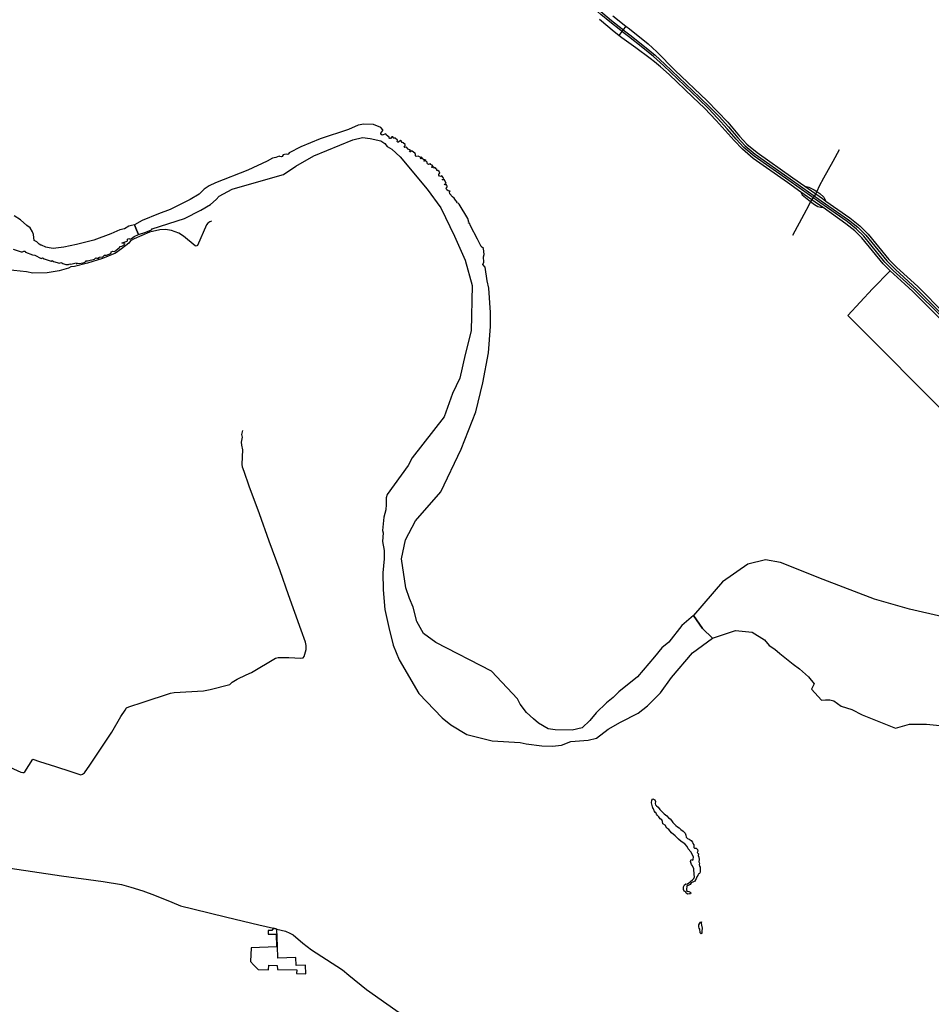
# Model space of a CAD drawing. Header units: millimetres. Extents: x 664923 to 767831, y 3118803 to 3207600.
# Tile 378 of 422: x 733298 to 741288, y 3144489 to 3153120. Entities that reach past the tile are written whole.
import ezdxf

# ---------------------------------------------------------------- set-up
doc = ezdxf.new("R2010")
doc.units = ezdxf.units.MM
for name, color, linetype in [('buildings', 5, 'Continuous'), ('roads_2', 2, 'Continuous'), ('roads_3', 3, 'Continuous'), ('water', 7, 'Continuous')]:
    doc.layers.add(name, color=color, linetype=linetype)

msp = doc.modelspace()

# ---------------------------------------------------------------- linework, layer by layer
at = {"layer": 'buildings'}
msp.add_lwpolyline([(735326.06, 3144983.33), (735320.04, 3144862.88), (735348.31, 3144835.09), (735386.65, 3144793.06), (735478.2, 3144790.71), (735481.57, 3144832.62), (735555.2, 3144829.91), (735558.02, 3144794.38), (735726.39, 3144790.43), (735725.31, 3144759.96), (735804.9, 3144756.42), (735803.39, 3144831.73), (735720.34, 3144830.07), (735719.39, 3144897.96), (735561.33, 3144891.77), (735558.57, 3144998.34), (735551.86, 3145147.54), (735521.31, 3145154.8), (735508.11, 3145136.54), (735475.52, 3145135.89), (735476.16, 3145103.47), (735545.5, 3145104.85), (735548.79, 3144993.01), (735326.06, 3144983.33)], close=True, dxfattribs=at)
at = {"layer": 'roads_2'}
for points in [[(738567.1, 3153023.58), (738470.64, 3153099.8), (738392.44, 3153166.23), (738312.57, 3153236.32), (738215.38, 3153324.52), (738114.05, 3153408.68), (737794.39, 3153647.38), (737549.41, 3153835.85), (737485.16, 3153888.96), (737340.96, 3154016.8), (737007.43, 3154306.18), (736927.33, 3154366.76), (736841.49, 3154418.68), (736767.11, 3154456.4), (736744.85, 3154467.69), (736455.51, 3154609.92), (736360.26, 3154654.31), (736328.43, 3154669.14), (736108.62, 3154762.98), (735861.85, 3154865.91), (735654.35, 3154957.18)], [(735658.65, 3154973.33), (735866.62, 3154882.67), (736114.67, 3154780.28), (736338.35, 3154685.61), (736463.16, 3154625.52), (736753.4, 3154482.85), (736851.09, 3154434.73), (736936.92, 3154383.07), (737020.36, 3154320.39), (737354.02, 3154029.94), (737501.16, 3153900.93), (737564.2, 3153846.44), (737810.04, 3153659.83), (738125.26, 3153423.84), (738229.55, 3153336.15), (738331.14, 3153244.98), (738409.2, 3153176.06), (738484.17, 3153112.19), (738578.18, 3153038.44)], [(741357.25, 3150507.67), (741125.75, 3150737.45), (741055.19, 3150800.88), (740928.43, 3150917.26), (740866.81, 3150980.19), (740680.11, 3151206.77), (740616.93, 3151268.96), (740539, 3151331.68), (740338.94, 3151473.35), (740300.07, 3151500.88), (740145.25, 3151609.24), (740026.5, 3151692.35), (739726.09, 3151903.97), (739631.79, 3151984.21), (739559.15, 3152060.35), (739403.18, 3152237.23), (739299.44, 3152343.5), (739197.3, 3152439.71), (738989.16, 3152640.33), (738915.82, 3152705.43), (738862.73, 3152750.74), (738824.3, 3152778.9), (738697.77, 3152872.4), (738576.72, 3152960.63), (738549.83, 3152981.78), (738509.38, 3153013.58), (738381.02, 3153122.77)], [(738496.78, 3153154.94), (738612.08, 3153064.44), (738642.48, 3153040.58), (738805.49, 3152908.77), (738882.17, 3152838.4), (739041.03, 3152677.66), (739323.06, 3152408.29), (739503.25, 3152220.43), (739607.79, 3152097.62), (739671.99, 3152028.2), (739761.12, 3151954.92), (740074.62, 3151732.83), (740179.68, 3151659.53), (740333.65, 3151552.1), (740364.55, 3151530.37), (740573.03, 3151383.82), (740661.77, 3151312.15), (740733.54, 3151240.16), (740916.85, 3151016.82), (740984.67, 3150946.44), (741104.5, 3150840.41), (741171.54, 3150777.47), (741404.5, 3150545.39)], [(738612.08, 3153064.44), (738549.83, 3152981.78)], [(738578.18, 3153038.44), (738598.47, 3153022.51)], [(738587.94, 3153007.13), (738567.1, 3153023.58)], [(741373.61, 3150520.42), (741141.34, 3150750.47), (741070, 3150816.48), (740953.85, 3150921.04), (740881.67, 3150993.49), (740696.42, 3151220.74), (740632.66, 3151284.66), (740551.92, 3151349.53), (740310.07, 3151518.29), (740040.02, 3151709.16), (739735.79, 3151923.55), (739646.26, 3151999.2), (739577.38, 3152071.29), (739498.85, 3152164.31), (739415.26, 3152256.3), (739334.11, 3152341.45), (739247.01, 3152424.65), (738940.95, 3152717.89), (738853.68, 3152795.94), (738759.88, 3152873.13), (738633.32, 3152971.27), (738587.94, 3153007.13)], [(738598.47, 3153022.51), (738644.68, 3152986.27), (738774.47, 3152885.55), (738868.26, 3152808.37), (738953.65, 3152728.97), (739260.12, 3152437.75), (739349.18, 3152350.03), (739427.89, 3152270.8), (739511.47, 3152179.72), (739593.31, 3152083.78), (739657.06, 3152013.2), (739745.57, 3151939.54), (740050.12, 3151724.52), (740323.07, 3151531.86), (740561.59, 3151366.68), (740642.7, 3151299.93), (740714.27, 3151229.72), (740898.4, 3151006.14), (740970.92, 3150932.88), (741089.22, 3150824.42), (741161.38, 3150758.06), (741389.11, 3150530.38)], [(733215.44, 3145681.62), (733664.05, 3145614.35), (734029.12, 3145566.36), (734189.92, 3145538.64), (734272.19, 3145516.68), (734376.78, 3145484.35), (734479.89, 3145445.8), (734631.77, 3145384.03), (734708.22, 3145350.8), (734814.04, 3145326.97), (735113.57, 3145252.54), (735395.27, 3145184.76), (735521.31, 3145154.8), (735551.86, 3145147.54), (735628.37, 3145129.35), (735664.74, 3145113.68), (735695.28, 3145096.49), (735778.32, 3145025.02), (735856.09, 3144966.51), (735896.04, 3144939.5), (736126.84, 3144789.79), (736181.41, 3144744.73), (736338.78, 3144619.13), (736515.17, 3144493.91), (736674.76, 3144383.1)]]:
    msp.add_lwpolyline(points, dxfattribs=at)
at = {"layer": 'roads_3'}
for points in [[(740479.92, 3151980.13), (740424.44, 3151876.4), (740342.49, 3151729.12), (740305.57, 3151660.85), (740284.56, 3151613.67), (740277.74, 3151599.18)], [(740179.68, 3151659.53), (740215.69, 3151653.03), (740260.04, 3151629.6), (740284.56, 3151613.67), (740310.1, 3151597.09), (740346.79, 3151564.31), (740364.55, 3151530.37)], [(740145.25, 3151609.24), (740155.7, 3151583.83), (740230.64, 3151525.02), (740264.09, 3151498.77), (740293.98, 3151482.39), (740320.89, 3151475.58), (740338.94, 3151473.35)], [(740277.74, 3151599.18), (740236.38, 3151535.33)], [(740236.38, 3151535.33), (740230.64, 3151525.02), (740214.8, 3151493.17), (740169.39, 3151410.94), (740071.79, 3151228.26)], [(734980.04, 3151352.81), (734965.19, 3151347.06), (734945.97, 3151334.76), (734934.28, 3151320.62), (734855.55, 3151139.84), (734845.69, 3151133.68), (734835.16, 3151135.95), (734734.62, 3151222.82), (734691.2, 3151248.25), (734628.86, 3151271.34), (734576.79, 3151280.23), (734525.97, 3151276.24), (734435.03, 3151257.05), (734301.98, 3151197.31), (734270.36, 3151181.78), (734253.33, 3151159.6), (734189.41, 3151111.67), (734136.79, 3151072.89), (734023.97, 3151024.97), (733893.04, 3150984.14), (733779.34, 3150955.07), (733745.45, 3150952.91), (733725.68, 3150943.08), (733643.31, 3150919.6), (733537.42, 3150899.64), (733412.7, 3150897.16), (733357.59, 3150908.47), (733136.05, 3150932.38)], [(742330.53, 3147862.58), (742193.27, 3147970.87), (742479.76, 3148365.63), (741484.77, 3149595.09), (740555.59, 3150525.38), (740773.55, 3150760.99), (740928.43, 3150917.26)], [(735203.68, 3147337.89), (735282.75, 3147377.56), (735330.23, 3147397.28), (735541.08, 3147522.05), (735563.12, 3147528.48), (735657.47, 3147528.46), (735762.92, 3147521.86), (735782.52, 3147526.33), (735792.4, 3147538.23), (735808.69, 3147598.69), (735808.79, 3147635.16), (735802.18, 3147664.41), (735765.08, 3147769.25), (735654.42, 3148077.76), (735581.3, 3148287.17), (735485.02, 3148547.53), (735399.26, 3148787.97), (735310.43, 3149031.33), (735264.79, 3149158.02), (735250.28, 3149198.38), (735248.64, 3149222.15), (735253.38, 3149349.69), (735245.25, 3149391.34), (735241.54, 3149416.24), (735249.69, 3149461.11), (735243.39, 3149484.5), (735253.2, 3149519.52)], [(735158.78, 3147312.51), (735203.68, 3147337.89)], [(733212.03, 3146567.29), (733308.82, 3146524.37), (733324.18, 3146520.44), (733334.42, 3146521.03), (733341.47, 3146526.56), (733413.76, 3146638.82), (733471.84, 3146616.7), (733611.36, 3146574.44), (733746.29, 3146529.39), (733835.06, 3146500.94), (733849.47, 3146505.85), (733865.29, 3146517.31), (733913.25, 3146586), (734007.23, 3146723.91), (734104.63, 3146874.01), (734184.88, 3147011.44), (734221.85, 3147068.17), (734235.21, 3147086.91), (734253.77, 3147096.7), (734380.51, 3147138.09), (734618.6, 3147214.93), (734652.67, 3147220.78), (734908.08, 3147237.56), (734967.21, 3147249.09), (735138.69, 3147291.42), (735158.78, 3147312.51)]]:
    msp.add_lwpolyline(points, dxfattribs=at)
at = {"layer": 'water'}
for points in [[(734340.12, 3151235.53), (734402.58, 3151257.71), (734453.34, 3151276.63), (734459.63, 3151286.07), (734742.97, 3151378.41), (734886.3, 3151450.05), (734968.84, 3151499.69), (735019.08, 3151544.4), (735046.58, 3151573.61), (735160.6, 3151633.91), (735352.27, 3151690.86), (735610.71, 3151762.72), (735718.42, 3151834.66), (735876.2, 3151926.94), (736218.95, 3152065.4), (736302.43, 3152086.55), (736368.71, 3152078.66), (736462.73, 3152058.35), (736497.46, 3152034.89), (736519.85, 3152009.31), (736558.56, 3151984.34), (736632.79, 3151918.16), (736868.97, 3151634.95), (736989.93, 3151470.86), (737110.18, 3151221.6), (737201.94, 3151010.9), (737263.18, 3150789.89), (737254.25, 3150391.82), (737201.31, 3150183.38), (737154.24, 3149977.34), (737092.11, 3149843.32), (737018.97, 3149637.64), (736738.92, 3149277.57), (736703.07, 3149213.16), (736518.87, 3148957.7), (736509.35, 3148929.57), (736510.56, 3148869.4), (736507.9, 3148822.76), (736488.99, 3148760.05), (736479.12, 3148641.6), (736483.13, 3148621.63), (736477.44, 3148546.27), (736492.71, 3148466.7), (736493.46, 3148393.24), (736480.47, 3148272.04), (736482.61, 3148122.06), (736497.39, 3147950.6), (736531.86, 3147793.02), (736570.31, 3147636.68), (736623.41, 3147507.94), (736794.92, 3147212.45), (737000.67, 3147001.23), (737077.77, 3146938.52), (737218.31, 3146854.21), (737440.09, 3146799.29), (737685.43, 3146783.31), (737737.56, 3146770.73), (737874.79, 3146753.44), (737969.21, 3146751.76), (738047.57, 3146759.79), (738128.2, 3146792.52), (738279.53, 3146805.41), (738353.8, 3146821.41), (738454.52, 3146899.16), (738563.67, 3146963.32), (738718.67, 3147041.48), (738801.63, 3147104.11), (738914.46, 3147218.41), (739009.6, 3147354.78), (739196.01, 3147569.98), (739370.84, 3147699.17), (739283.04, 3147782.94), (739204.44, 3147895.89), (739102.71, 3147809.25), (738986.73, 3147663.94), (738926.49, 3147614.69), (738862.2, 3147533.24), (738714.2, 3147360.69), (738548.2, 3147227.19), (738498.76, 3147178.16), (738439.91, 3147131.82), (738350.2, 3147043.28), (738296.1, 3146975.54), (738227.47, 3146913.23), (738139.22, 3146891.45), (737990.25, 3146895.5), (737929.45, 3146904.56), (737846.27, 3146952.83), (737800.84, 3146990.61), (737741.34, 3147047.47), (737685.11, 3147120.87), (737661.82, 3147167.7), (737432.52, 3147408.16), (736944.47, 3147659.22), (736838.41, 3147739.51), (736779.65, 3147845.01), (736748.03, 3147970.6), (736715.53, 3148046.63), (736681.95, 3148140.55), (736645.31, 3148394.18), (736680.5, 3148559.12), (736768.33, 3148727.43), (736990.5, 3148980.6), (737167.2, 3149356.37), (737296.11, 3149682.32), (737358.19, 3149936.73), (737407.04, 3150199.3), (737424.74, 3150430.92), (737423.8, 3150554.14), (737408.39, 3150767.75), (737394.89, 3150829.81), (737376.61, 3150950.52), (737357.44, 3150972.34), (737366.35, 3150995.45), (737363.26, 3151041.24), (737369.34, 3151061.42), (737362.49, 3151115.03), (737341.29, 3151130.36), (737311.89, 3151195.68), (737249.04, 3151312.63), (737240.67, 3151334.67), (737232.74, 3151335.22), (737235.42, 3151345.31), (737226.86, 3151376.66), (737150.14, 3151502.64), (737141.35, 3151510.34), (737129.05, 3151512.96), (737133.22, 3151520.2), (737116.29, 3151538.49), (737105.99, 3151555.61), (737090.66, 3151566.68), (737067.66, 3151591.9), (737064.34, 3151610.17), (737070.1, 3151616.88), (737054.19, 3151619.87), (737040.73, 3151628.77), (737036.12, 3151638.57), (737039.62, 3151647.45), (737045.44, 3151651.6), (737045.62, 3151661.14), (737039.85, 3151672.77), (737023.26, 3151672.43), (737022.42, 3151677.55), (737035.59, 3151682.58), (737020.19, 3151714.92), (737003.6, 3151714.58), (737001.66, 3151719.68), (737014.48, 3151723.61), (737009.82, 3151735.62), (736998.1, 3151749.69), (736988.59, 3151746.19), (736977.49, 3151748.16), (736971.06, 3151756.11), (736971.93, 3151767.87), (736981.35, 3151775.76), (736973.37, 3151787.7), (736963.23, 3151797.03), (736953.97, 3151799.05), (736953.48, 3151805.27), (736945.22, 3151812.45), (736945.12, 3151817.58), (736939.86, 3151822.61), (736934.76, 3151819.2), (736927.95, 3151828.23), (736921.67, 3151828.47), (736914.04, 3151823.18), (736909.21, 3151824.56), (736909.83, 3151830.44), (736918.2, 3151835.74), (736912.88, 3151843.71), (736899.85, 3151849.68), (736899.73, 3151855.92), (736895.24, 3151859.12), (736888.74, 3151852.03), (736879.91, 3151851.48), (736872.46, 3151855.37), (736867.9, 3151861.87), (736869.19, 3151870.7), (736864.29, 3151876.47), (736856.88, 3151878.16), (736859.29, 3151886.64), (736855.56, 3151889.13), (736842.49, 3151878.97), (736839.84, 3151882.59), (736851.79, 3151892.73), (736841.49, 3151892.16), (736826.13, 3151903.94), (736827.11, 3151910.21), (736814.77, 3151900.06), (736810.32, 3151901.8), (736813.16, 3151907.35), (736822.25, 3151913.03), (736819.07, 3151915.19), (736813.69, 3151910.77), (736789.47, 3151922.86), (736772.15, 3151920.06), (736766.95, 3151925.23), (736768.4, 3151937.65), (736763.51, 3151946.38), (736745.54, 3151962.72), (736732.55, 3151970.72), (736721.77, 3151962.43), (736716.86, 3151962.52), (736715.08, 3151966.24), (736722.08, 3151974.64), (736703.94, 3151985.17), (736687.92, 3152002.87), (736672.3, 3152000.31), (736668.64, 3152003.99), (736670.57, 3152011.16), (736676.53, 3152015.42), (736675.96, 3152024.42), (736659.51, 3152041.42), (736648.85, 3152043.56), (736640.9, 3152057.48), (736634.95, 3152060), (736619.3, 3152045.9), (736611.31, 3152047.2), (736607.08, 3152052.69), (736608.61, 3152064.17), (736589.42, 3152079.92), (736573.73, 3152082.54), (736568.92, 3152086.84), (736571.15, 3152093.34), (736560.55, 3152092.25), (736549.02, 3152079.4), (736542.57, 3152077.22), (736535.98, 3152082.37), (736534.92, 3152091.15), (736514.21, 3152108.63), (736506.75, 3152120.63), (736473.77, 3152108.69), (736463.61, 3152117), (736462.86, 3152124.91), (736480.3, 3152147.37), (736481.76, 3152153.16), (736464.21, 3152175.41), (736399.1, 3152200.21), (736314.11, 3152202.61), (736264.68, 3152196.34), (736181.22, 3152158.37), (735930.57, 3152074.96), (735761.58, 3152004.44), (735659.88, 3151952.69), (735655.06, 3151942.9), (735647.82, 3151936.89), (735633.88, 3151940.72), (735620.08, 3151937.51), (735606.58, 3151933.71), (735599.46, 3151921.25), (735592.18, 3151916.7), (735577.67, 3151919.05), (735573.15, 3151923.95), (735542.88, 3151911.27), (735513.93, 3151905.45), (735466.39, 3151878.97), (735298.48, 3151801.64), (735014.13, 3151688.5), (734959.18, 3151663.76), (734914.4, 3151634.2), (734872.06, 3151590.37), (734793.06, 3151543.66), (734615.5, 3151455.58), (734513.28, 3151417.72), (734372.57, 3151359.03), (734303.85, 3151321.01), (734320.96, 3151278.88), (734340.12, 3151235.53)], [(738847.7, 3146291.28), (738863.93, 3146282.2), (738870.85, 3146265.15), (738867.87, 3146250.36), (738870.18, 3146237.32), (738879.85, 3146227.69), (738893.2, 3146218.13), (738909.25, 3146197.59), (738931.53, 3146173.9), (738946.65, 3146158.65), (738969.24, 3146139.87), (738984, 3146122.18), (738999.8, 3146113.9), (739010.39, 3146098.56), (739021.4, 3146083.24), (739033.16, 3146071.19), (739048.31, 3146054.72), (739063.31, 3146045.21), (739077.1, 3146034.85), (739093.86, 3146019.64), (739113.07, 3146005.3), (739129.42, 3145990.07), (739136.77, 3145972.21), (739139.23, 3145952.63), (739151.77, 3145942.65), (739167.14, 3145935.59), (739182.59, 3145924.04), (739193.6, 3145908.71), (739197.11, 3145897.74), (739206.78, 3145887.7), (739206.62, 3145875.01), (739206.44, 3145863.95), (739212.72, 3145858.77), (739227.57, 3145856.61), (739237.65, 3145846.58), (739240.81, 3145832.33), (739236.57, 3145818.74), (739247.09, 3145806.67), (739244.5, 3145792.3), (739251.76, 3145779.76), (739252.17, 3145759.3), (739250.12, 3145738.8), (739257.36, 3145726.67), (739253.89, 3145715.13), (739255.42, 3145700.44), (739261.36, 3145691.56), (739262.3, 3145665.78), (739262.25, 3145647.78), (739256.72, 3145636.21), (739245.73, 3145630.66), (739241.06, 3145617.47), (739232.69, 3145604.62), (739226.02, 3145588.12), (739217.6, 3145577.71), (739216.96, 3145568.29), (739209.63, 3145564.87), (739198.21, 3145560.13), (739182.74, 3145552.05), (739174.76, 3145540.01), (739156.41, 3145531.45), (739142.62, 3145522.17), (739144.42, 3145514.84), (739142.2, 3145502.51), (739142.53, 3145486.15), (739152.13, 3145478.98), (739162.88, 3145476.33), (739173.7, 3145470.42), (739181.21, 3145464.84), (739178.91, 3145458.27), (739168.6, 3145458.04), (739153.04, 3145454.85), (739138.9, 3145461.93), (739137.85, 3145472.96), (739128.7, 3145478.1), (739122.47, 3145481.24), (739116, 3145495.85), (739117.19, 3145518.38), (739124.22, 3145536.53), (739135.58, 3145544.54), (739147.55, 3145542.33), (739154.85, 3145548.2), (739167.44, 3145555.83), (739176.7, 3145566.24), (739195.34, 3145579.71), (739207.47, 3145590.19), (739211.25, 3145606.63), (739208.77, 3145627.46), (739206.57, 3145675.3), (739194.51, 3145702.06), (739184.78, 3145715.37), (739178.47, 3145741.85), (739183.11, 3145757.08), (739198.42, 3145752.07), (739199.45, 3145762.32), (739202.4, 3145779.17), (739192.03, 3145803.92), (739180.9, 3145825.38), (739158.14, 3145852.34), (739148.68, 3145871.78), (739126.42, 3145894.66), (739096.4, 3145914.51), (739072.92, 3145936.54), (739042.33, 3145964.17), (739012.16, 3145990.97), (738987.29, 3146020.34), (738970.99, 3146033.52), (738955.27, 3146058.16), (738935.27, 3146070.85), (738930.72, 3146092.03), (738925.12, 3146104.61), (738910.93, 3146114.55), (738898.64, 3146132.31), (738884.78, 3146146.36), (738879.26, 3146155.25), (738873.99, 3146171.1), (738864.56, 3146169.67), (738864.36, 3146179.91), (738858.13, 3146183.05), (738856.54, 3146200.61), (738850.3, 3146203.35), (738843.78, 3146220.81), (738835.26, 3146255.43), (738837.67, 3146278.8), (738847.7, 3146291.28)], [(739274.72, 3145212.78), (739271.39, 3145199.3), (739274.89, 3145181.91), (739280.83, 3145155.64), (739277.28, 3145130.96), (739275.82, 3145114.38), (739270.59, 3145105.77), (739267.4, 3145107.95), (739263.2, 3145115.47), (739262.52, 3145126.63), (739258.66, 3145139.53), (739259.84, 3145148.5), (739254.25, 3145157.33), (739249.98, 3145168.88), (739251.01, 3145184.56), (739257.88, 3145200.36), (739264.03, 3145207.64), (739274.72, 3145212.78)]]:
    msp.add_lwpolyline(points, close=True, dxfattribs=at)
for points in [[(733241.26, 3151109.23), (733309.44, 3151084.79), (733323.14, 3151083.63), (733333.79, 3151091.72), (733344.6, 3151091.22), (733349.11, 3151081.28), (733408.63, 3151058.1), (733429.6, 3151054.22), (733484.89, 3151025.94), (733497.75, 3151031.22), (733510.86, 3151023.59), (733573.21, 3151002.62), (733582.47, 3151007.82), (733593.43, 3151000.15), (733647.01, 3150985.46), (733657.72, 3150989.97), (733667.84, 3150988.02), (733675.17, 3150981.72), (733701.98, 3150973.66), (733724.29, 3150974.1), (733737.14, 3150980.09), (733747.31, 3150975.28), (733792.42, 3150989.07), (733796.19, 3150979.83), (733808.32, 3150985.8), (733823.52, 3150981.8), (733862.95, 3150991.18), (733873.62, 3150997.85), (733879.91, 3151007.29), (733892.16, 3151006.81), (733952.38, 3151020.9), (733964.38, 3151033.32), (733974.56, 3151028.5), (733994.77, 3151026.05), (733986, 3151032.31), (733997.42, 3151037.56), (734025.42, 3151041.7), (734041.71, 3151055.63), (734057.58, 3151054.52), (734083.34, 3151062.91), (734098.24, 3151073.95), (734100.92, 3151084.04), (734113.77, 3151089.31), (734128.93, 3151088.18), (734173.6, 3151122.74), (734178.45, 3151132.86), (734192.11, 3151133.86), (734212.04, 3151145.72), (734218.26, 3151158.74), (734215.28, 3151163.69), (734201.18, 3151157.59), (734194.95, 3151159.43), (734196.07, 3151163.81), (734238.47, 3151178.49), (734243.42, 3151185.01), (734243.67, 3151195.56), (734253.72, 3151200.34), (734265.77, 3151196.91), (734279.03, 3151202.21), (734299.91, 3151218.22), (734340.12, 3151235.53), (734320.96, 3151278.88), (734303.85, 3151321.01), (734277.21, 3151316.35), (734255.25, 3151308.57), (734215, 3151287.15), (734174.15, 3151278.99), (734097, 3151241.23), (733948.48, 3151187.97), (733797.06, 3151149.8), (733684.91, 3151125.79), (733589.77, 3151114.23), (733554.65, 3151119.03), (733525.44, 3151127.17), (733489.17, 3151143.41), (733483.21, 3151142.37), (733468.74, 3151151.27), (733448.99, 3151171.04), (733425.22, 3151184.33), (733417.7, 3151235.81), (733409.85, 3151260.06), (733389.4, 3151295.97), (733359.4, 3151315.79), (733305.09, 3151366.74), (733248.56, 3151400.44)], [(741388.82, 3147885.4), (741096, 3147953.38), (740789.76, 3148041.44), (740341.2, 3148213.42), (739967.03, 3148361.06), (739834.43, 3148383.89), (739679.36, 3148346.44), (739457.34, 3148192.08), (739204.44, 3147895.89), (739283.04, 3147782.94), (739370.84, 3147699.17), (739370.84, 3147699.17), (739570.97, 3147765.87), (739717.81, 3147750.1), (739826.32, 3147683.9), (739868.41, 3147635), (739917.33, 3147600.46), (739960.93, 3147564.92), (740077.15, 3147471.34), (740133.37, 3147429.84), (740212.51, 3147359.48), (740261.12, 3147296.5), (740239.17, 3147249.71), (740324.75, 3147154.76), (740362.17, 3147159.07), (740397.91, 3147158.03), (740434.7, 3147149.9), (740496.78, 3147101.24), (740590.45, 3147071.74), (740681.96, 3147026.44), (740974.87, 3146910.63), (741097.59, 3146945.51), (741245.09, 3146943.72), (741596.24, 3146909.2)]]:
    msp.add_lwpolyline(points, dxfattribs=at)

doc.saveas('drawing.dxf')
